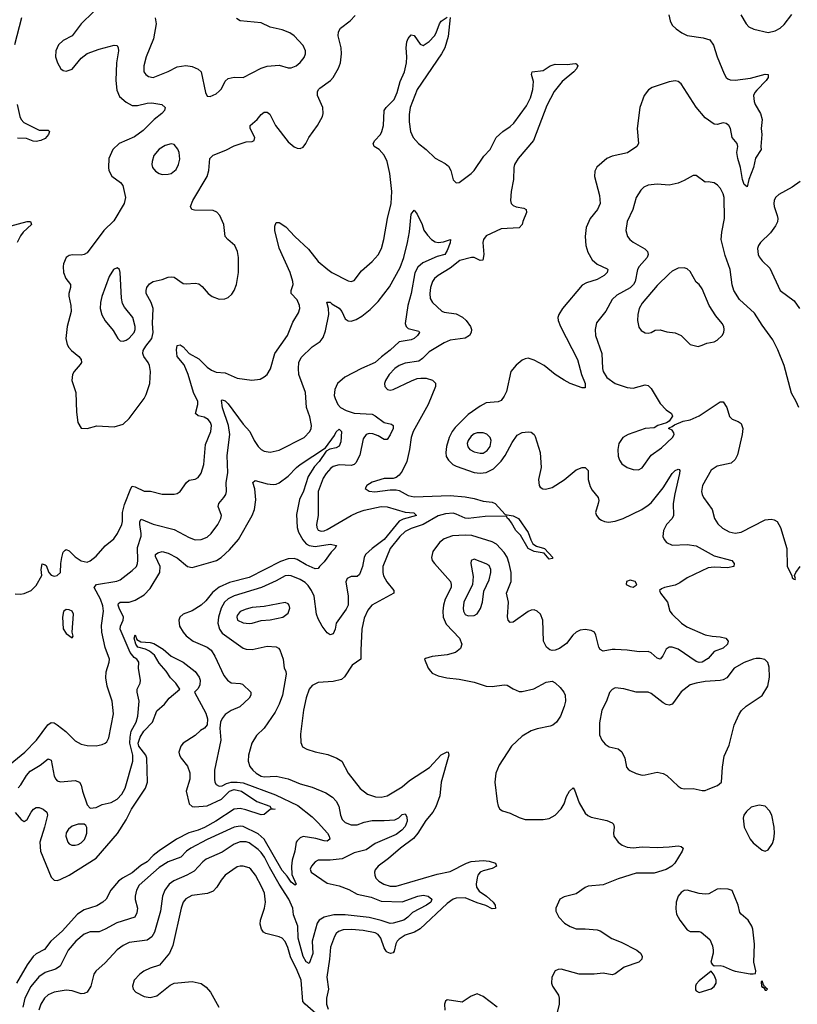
# Model space of a CAD drawing. Header units: inches. Extents: x 1649636 to 1815363, y 506543 to 641975.
# Tile 423 of 656: x 1733619 to 1738804, y 610728 to 617297. Entities that reach past the tile are written whole.
import ezdxf

# ---------------------------------------------------------------- set-up
doc = ezdxf.new("R2010")
doc.units = ezdxf.units.IN
doc.header["$MEASUREMENT"] = 0
doc.layers.add('B7631', color=7, linetype='Continuous')

msp = doc.modelspace()

# ---------------------------------------------------------------- linework, layer by layer
at = {"layer": 'B7631', "color": 5}
for points, elevation in [([(1733631, 617309), (1733584.6, 617130)], 580), ([(1733590, 613466.5), (1733624.2, 613464.2), (1733650, 613468), (1733695.6, 613490), (1733730, 613523.1), (1733767.8, 613590), (1733763.5, 613630), (1733770, 613666), (1733790, 613660.7), (1733794.7, 613654.7), (1733812.7, 613610), (1733830, 613590.5), (1733850, 613585.5), (1733870, 613588.2), (1733891.6, 613608.4), (1733893.8, 613670), (1733900.2, 613710), (1733910, 613745.5), (1733922.5, 613757.5), (1733930, 613761.7), (1733950, 613752.4), (1733990, 613712.4), (1734030, 613687), (1734070, 613678.4), (1734090, 613686.7), (1734130, 613718), (1734190, 613787.2), (1734246.8, 613833.2), (1734271.8, 613868.2), (1734301.2, 613930), (1734305, 613950), (1734304.1, 614010), (1734318, 614062), (1734359.3, 614170), (1734370, 614185.7), (1734390, 614181), (1734450, 614151), (1734492, 614152), (1734570, 614132.6), (1734648.5, 614131.5), (1734670, 614137), (1734690, 614148.4), (1734731.5, 614208.5), (1734750, 614224), (1734790, 614232.4), (1734810, 614241.7), (1734829.2, 614270.8), (1734847.5, 614330), (1734857.7, 614462.3), (1734892.7, 614550), (1734898.7, 614590), (1734892.2, 614610), (1734875.1, 614630), (1734850, 614644.2), (1734810, 614654.8), (1734791.2, 614670), (1734807.9, 614730), (1734807.1, 614750), (1734778.1, 614810), (1734742.5, 614930), (1734714.9, 614994.9), (1734669.9, 615050), (1734664.9, 615095.1), (1734670, 615123), (1734690, 615127.6), (1734710, 615113.6), (1734750, 615070.9), (1734813.3, 615033.3), (1734870, 614978.6), (1734898.6, 614958.6), (1734930, 614945.2), (1734990, 614940.2), (1735070, 614905.2), (1735167.9, 614892.1), (1735221.6, 614898.4), (1735250, 614913.4), (1735270, 614930.7), (1735292.5, 614967.5), (1735320.3, 615070), (1735404.4, 615190), (1735440.8, 615279.2), (1735478.4, 615341.6), (1735486.9, 615370), (1735485.7, 615390), (1735470, 615427), (1735428.6, 615470), (1735428.9, 615490), (1735441.7, 615530), (1735440.4, 615550), (1735421.7, 615610), (1735350, 615772.6), (1735319.9, 615890), (1735319.7, 615920.3), (1735330, 615944.2), (1735350, 615943.2), (1735394.7, 615914.7), (1735453.6, 615850), (1735545.5, 615765.5), (1735610, 615684.2), (1735673, 615630), (1735700.7, 615610), (1735810, 615555.5), (1735830, 615550.7), (1735850, 615557.3), (1735897.6, 615622.4), (1735970, 615684.6), (1736010, 615728.9), (1736031.6, 615770), (1736048.2, 615830), (1736070.7, 615970), (1736096.8, 616070), (1736100.6, 616150), (1736087.9, 616270), (1736070, 616351.8), (1736050, 616392.3), (1736016, 616430), (1735983, 616450), (1735976, 616470), (1735987.9, 616490), (1736024.5, 616530), (1736034.7, 616550), (1736044.5, 616590), (1736049.8, 616690), (1736062.2, 616710), (1736115.6, 616764.4), (1736137, 616810), (1736155.9, 616884.1), (1736184.4, 616950), (1736198, 617010), (1736200.8, 617050), (1736195.4, 617110), (1736200.5, 617150), (1736210, 617171), (1736230, 617196), (1736250, 617190.8), (1736290, 617133), (1736310, 617123.7), (1736350, 617150.3), (1736384.7, 617190), (1736396.8, 617210), (1736418.9, 617270), (1736430, 617286), (1736470, 617312.7)], 580), ([(1734111.4, 617348.6), (1734028.8, 617270), (1733970.2, 617189.8), (1733910, 617156.9), (1733878.7, 617130), (1733860.3, 617090), (1733858.5, 617050), (1733870.3, 617010), (1733893.4, 616970), (1733910, 616958.4), (1733930, 616954), (1733970, 616967), (1734030, 617039.5), (1734070, 617070.3), (1734150, 617100.7), (1734250, 617126.3), (1734270, 617123.8), (1734276.9, 617110), (1734278.4, 617090), (1734264.6, 617010), (1734261.1, 616890), (1734267.4, 616827.4), (1734285.2, 616785.2), (1734330, 616746.2), (1734370, 616724.2), (1734404.5, 616724.5), (1734470, 616740.4), (1734501.2, 616741.2), (1734567.3, 616730), (1734590.2, 616710), (1734584.7, 616690), (1734567.1, 616670), (1734515.2, 616630), (1734442.6, 616557.4), (1734384, 616516), (1734282.4, 616470), (1734239.5, 616430), (1734213.4, 616370), (1734210.3, 616310.3), (1734213.7, 616290), (1734233.7, 616253.7), (1734290.4, 616210), (1734306.7, 616190), (1734324.6, 616110), (1734316, 616070), (1734246, 615954), (1734180.2, 615890), (1734070, 615742), (1734050, 615729.8), (1734030, 615725), (1733971.6, 615728.5), (1733950, 615724.7), (1733930, 615709.5), (1733911.3, 615668.7), (1733908, 615650), (1733912.4, 615610), (1733927.8, 615570), (1733956.9, 615530), (1733959.1, 615510), (1733947.2, 615470), (1733947.3, 615452.7), (1733959.8, 615390), (1733961.8, 615350), (1733934.7, 615250), (1733926.5, 615170), (1733936.5, 615130), (1733947.8, 615110), (1733964, 615090), (1734013.4, 615050), (1734028.9, 615030), (1734030.3, 615010), (1734023.4, 614996.6), (1733983.1, 614950), (1733972.2, 614930), (1733966.4, 614890), (1733993.7, 614810), (1733997.6, 614677.6), (1734006.8, 614610), (1734030, 614571.3), (1734070, 614570.6), (1734132.6, 614587.4), (1734250, 614580.9), (1734310, 614599.5), (1734350, 614635.8), (1734448.7, 614770), (1734462.5, 614797.5), (1734486.4, 614870), (1734491.6, 614950), (1734484.6, 614990), (1734475.9, 615010), (1734446.9, 615050), (1734440.7, 615070), (1734442.9, 615090), (1734460.5, 615119.5), (1734501.1, 615170), (1734509.5, 615210), (1734505.2, 615270), (1734509, 615370), (1734496.2, 615410), (1734463, 615470), (1734462, 615490), (1734467.3, 615510), (1734484.8, 615535.2), (1734510, 615549.5), (1734570, 615563.2), (1734610, 615578.2), (1734630, 615582.2), (1734650, 615579.3), (1734710, 615537.7), (1734730, 615533.8), (1734790, 615539.1), (1734813.9, 615533.9), (1734836.5, 615516.5), (1734876.4, 615470), (1734903.1, 615450), (1734950, 615432), (1734986.4, 615433.6), (1735010, 615442.4), (1735034.5, 615465.5), (1735048.7, 615490), (1735064.5, 615530), (1735077.2, 615610), (1735077.2, 615710), (1735072.4, 615750), (1735054.7, 615790), (1735006, 615830), (1734989.7, 615850), (1734979.7, 615930), (1734954, 615990), (1734932.9, 616012.9), (1734910, 616024.7), (1734785.2, 616025.2), (1734767, 616030), (1734758.9, 616050), (1734774.2, 616090), (1734869.8, 616250), (1734881.1, 616290), (1734888.1, 616370), (1734897.2, 616382.8), (1734910, 616392.7), (1734993.4, 616426.6), (1735050, 616456.1), (1735130, 616481.3), (1735170, 616484.9), (1735182, 616490), (1735186, 616510), (1735156.2, 616570), (1735157, 616590), (1735202.9, 616630), (1735230, 616663.8), (1735250, 616680.4), (1735270, 616680.4), (1735286.4, 616666.4), (1735325.8, 616590), (1735410, 616482), (1735450, 616448.2), (1735470, 616439.1), (1735490, 616437.3), (1735510, 616447.3), (1735527, 616470), (1735546.6, 616510), (1735604.5, 616590), (1735637.2, 616650), (1735642.4, 616670), (1735641.4, 616710), (1735604.8, 616790), (1735605, 616815), (1735611.1, 616830), (1735620.7, 616839.3), (1735692.4, 616890), (1735710, 616912.2), (1735745.6, 616974.4), (1735757.6, 617010), (1735764.5, 617070), (1735762, 617110), (1735743.1, 617190), (1735744.4, 617215.6), (1735759, 617241), (1735823.5, 617290), (1735856.2, 617323.8)], 620), ([(1734521.7, 617310), (1734529.1, 617270), (1734511.7, 617170), (1734463.1, 617050), (1734446, 616990), (1734447.4, 616950), (1734459.5, 616930), (1734477.3, 616917.3), (1734510, 616911.7), (1734610, 616950.4), (1734670, 616983), (1734728, 616992), (1734770, 616983.8), (1734810, 616967.7), (1734828.7, 616948.7), (1734857.1, 616810), (1734870, 616786), (1734890, 616784.9), (1734930, 616803), (1734950, 616819.1), (1734964, 616836), (1734990, 616887.3), (1735010, 616904.9), (1735050, 616913), (1735110, 616910.4), (1735230, 616974), (1735270, 616986.7), (1735350, 616992.7), (1735410, 616974.9), (1735430, 616976.4), (1735462.7, 616990), (1735490, 617010.4), (1735515.7, 617044.3), (1735525.4, 617070), (1735525.4, 617090), (1735510, 617123.7), (1735449.3, 617190), (1735421.2, 617210), (1735368.7, 617230), (1735290, 617247.3), (1735230, 617276.2), (1735090, 617289.4), (1735064.7, 617304.7)], 640), ([(1736490, 617312), (1736475.2, 617184.8), (1736454, 617110), (1736432.2, 617070), (1736270.1, 616830), (1736222.9, 616710), (1736215.7, 616664.3), (1736215.1, 616615.1), (1736223.9, 616550), (1736242.2, 616510), (1736278.5, 616470), (1736330.1, 616430.1), (1736390, 616372.2), (1736456.9, 616336.9), (1736478.9, 616318.9), (1736494.9, 616290), (1736508.6, 616228.6), (1736530, 616208), (1736550, 616210.6), (1736629.6, 616270), (1736650, 616290.3), (1736714.6, 616385.4), (1736756.1, 616430), (1736797.2, 616510), (1736839.7, 616550), (1736890, 616583.2), (1736914.5, 616605.5), (1736998.1, 616721.9), (1737024.9, 616775.1), (1737041.5, 616830), (1737045.2, 616885.2), (1737032.3, 616930), (1737035.3, 616950), (1737110, 616958), (1737157, 616990), (1737190, 616999.7), (1737270, 616997), (1737323.5, 617003.5), (1737330, 617002.8), (1737340.7, 616990), (1737332.7, 616970), (1737314.9, 616950), (1737235.3, 616884.7), (1737181.8, 616818.2), (1737135, 616725), (1737045.5, 616490), (1736942.7, 616370), (1736918.8, 616330), (1736914.2, 616310), (1736912.3, 616230), (1736895.6, 616150), (1736891.4, 616090), (1736896.9, 616070), (1736910, 616056.9), (1736930, 616048.4), (1736979.5, 616039.5), (1736995.3, 616030), (1736997.3, 616010), (1736973.4, 615950), (1736970, 615929.6), (1736950, 615909), (1736830, 615900.6), (1736730, 615854.5), (1736711.5, 615830), (1736706.8, 615810), (1736714.7, 615730), (1736708.1, 615691.9), (1736690, 615691.2), (1736650, 615709.8), (1736630.7, 615710.7), (1736553.1, 615690), (1736490, 615639.5), (1736408.8, 615590), (1736385.5, 615570), (1736371.4, 615550), (1736358.2, 615510), (1736352.9, 615470), (1736356.5, 615436.5), (1736371.2, 615411.2), (1736433.4, 615353.4), (1736450, 615346.2), (1736530, 615333.8), (1736572.5, 615312.5), (1736596.5, 615290), (1736624.6, 615250), (1736632.2, 615230), (1736630.4, 615210), (1736617.6, 615190), (1736590, 615172.6), (1736490, 615157.8), (1736450, 615140.7), (1736350, 615080.4), (1736304.4, 615035.6), (1736280.3, 615019.7), (1736190, 615004.7), (1736150, 614989.7), (1736120.3, 614970), (1736082.4, 614930), (1736057.3, 614890), (1736050.8, 614870), (1736054.8, 614850), (1736072, 614830), (1736090, 614826.4), (1736110, 614828.8), (1736231.8, 614888.2), (1736270, 614902.3), (1736294.5, 614905.5), (1736330, 614904.4), (1736372.6, 614892.6), (1736391.9, 614871.9), (1736391.3, 614850), (1736343.5, 614730), (1736241.9, 614550), (1736228.8, 614510), (1736217.7, 614430), (1736200.4, 614350), (1736170, 614285.4), (1736150, 614258.9), (1736130, 614242), (1736110, 614235.4), (1736050, 614235.4), (1735970, 614211.1), (1735934, 614190), (1735922.8, 614170), (1735950, 614150.6), (1735986.6, 614146.6), (1736090, 614160.8), (1736130, 614160.8), (1736150, 614154.9), (1736210, 614122.5), (1736250, 614113.2), (1736490, 614122.8), (1736590, 614113.3), (1736650, 614102.4), (1736710, 614084.8), (1736770, 614079.2), (1736790, 614068.6), (1736855.8, 613995.8), (1736910, 613986), (1736945.4, 613970), (1737010, 613876.5), (1737027.1, 613827.1), (1737041.1, 613801.1), (1737065.3, 613785.2), (1737118.8, 613770), (1737174, 613710), (1737170, 613702), (1737150, 613699), (1737117.2, 613737.2), (1737050, 613749), (1737010, 613769.9), (1736957.4, 613857.4), (1736928.3, 613890), (1736899.4, 613939.4), (1736882.5, 613962.5), (1736871.1, 613970), (1736864, 613984), (1736722.7, 613982.7), (1736610, 613968.2), (1736590, 613971.3), (1736530, 613998.9), (1736510, 614003.7), (1736458.9, 614001.1), (1736410, 613986.4), (1736310, 613928.9), (1736230, 613902.3), (1736190, 613881.7), (1736153.7, 613850), (1736088.9, 613770), (1736039.8, 613650), (1736039.5, 613610), (1736045.8, 613585.8), (1736067.3, 613547.3), (1736113.8, 613490), (1736113.1, 613470), (1735967.6, 613390), (1735941.2, 613358.8), (1735915, 613305), (1735900.6, 613230), (1735892.9, 613090), (1735894.3, 613030), (1735836.5, 612990), (1735786, 612914), (1735764.5, 612895.5), (1735710, 612882.3), (1735610, 612875.8), (1735570, 612854.3), (1735550, 612831.5), (1735530, 612772.7), (1735512.6, 612690), (1735491.5, 612531.5), (1735493.8, 612473.8), (1735504.9, 612444.9), (1735534.8, 612430), (1735590, 612412.8), (1735674.5, 612394.5), (1735734, 612370), (1735767.7, 612350), (1735810.2, 612270), (1735890, 612167), (1735939.1, 612130), (1735992.3, 612112.3), (1736030, 612109.2), (1736070, 612118.8), (1736170, 612178.5), (1736218.1, 612221.9), (1736351.3, 612308.7), (1736430, 612392), (1736470, 612411.8), (1736476, 612410), (1736480.3, 612390), (1736429.5, 612210), (1736421.5, 612118.5), (1736394.1, 612045.9), (1736374.9, 612010), (1736326.3, 611953.7), (1736274, 611870), (1736244.4, 611835.6), (1736158.6, 611770), (1736079.1, 611700.9), (1736008.8, 611650), (1735990, 611625.2), (1735984.9, 611610), (1735986.3, 611590), (1735994.9, 611570), (1736013.4, 611550), (1736046.7, 611530), (1736090, 611516.3), (1736130, 611515.7), (1736403.3, 611596.7), (1736490, 611614.8), (1736598, 611670), (1736630, 611681.1), (1736710, 611688.4), (1736750, 611684.1), (1736792.4, 611670), (1736798, 611650), (1736770, 611634.4), (1736710, 611619.3), (1736690, 611608.9), (1736674.6, 611590), (1736669, 611571), (1736663, 611530), (1736664.6, 611510), (1736682.5, 611482.5), (1736732.4, 611450), (1736775.8, 611410), (1736788.7, 611390), (1736792.2, 611367.8), (1736770, 611364.7), (1736726.6, 611386.6), (1736670, 611404.7), (1736590, 611438.2), (1736530, 611436.4), (1736510, 611429.5), (1736470, 611400.1), (1736288.7, 611231.3), (1736250.8, 611209.2), (1736190, 611189.9), (1736150, 611163.9), (1736136.1, 611150), (1736127.6, 611132.4), (1736117, 611083), (1736110, 611072.6), (1736092.1, 611067.9), (1736070, 611075.3), (1736063, 611083), (1736050, 611105.4), (1736026.8, 611170), (1736010, 611193.4), (1735990, 611204.7), (1735910, 611220.7), (1735832.6, 611227.4), (1735775.2, 611224.8), (1735745.3, 611214.7), (1735730, 611200.5), (1735718.9, 611181.1), (1735690.9, 611110), (1735684.7, 611030), (1735667.2, 610910), (1735677.9, 610830), (1735665.7, 610770), (1735664.5, 610730), (1735676, 610696)], 580), ([(1737948.1, 617330), (1737956, 617290), (1737970, 617260.5), (1737996.7, 617236.7), (1738033.1, 617210), (1738070, 617192.2), (1738176.5, 617176.5), (1738221.7, 617161.7), (1738245.9, 617125.9), (1738268.6, 617050), (1738315.7, 616935.7), (1738330, 616910.3), (1738341.2, 616901.2), (1738355.3, 616895.3), (1738390, 616894.2), (1738492.8, 616907.2), (1738590, 616934.3), (1738610.4, 616930), (1738610.3, 616910), (1738597, 616890), (1738533.1, 616826.9), (1738519.7, 616810), (1738512.2, 616790), (1738516.5, 616750), (1738523.5, 616730), (1738558, 616670), (1738570.2, 616630), (1738563.1, 616570), (1738568.4, 616530), (1738560.7, 616450), (1738564, 616430), (1738526, 616374), (1738511.5, 616310), (1738480.2, 616230), (1738470, 616182), (1738450, 616197), (1738439.4, 616230), (1738425.6, 616310), (1738406.9, 616370), (1738399.8, 616410), (1738408.2, 616450), (1738402, 616470), (1738370.4, 616510.4), (1738357.6, 616570), (1738346.4, 616590), (1738330, 616603.5), (1738310, 616608.9), (1738270, 616598.2), (1738250, 616600.4), (1738190, 616641.1), (1738130, 616712.9), (1738030, 616869), (1738010, 616883.7), (1737990, 616888.9), (1737950, 616883.1), (1737836.2, 616843.8), (1737811.2, 616828.8), (1737783.1, 616790), (1737754.3, 616710), (1737736.2, 616570), (1737744.6, 616470), (1737734.9, 616450), (1737671.3, 616408.7), (1737570, 616385.7), (1737533.4, 616370), (1737467.9, 616312.1), (1737453.8, 616286.2), (1737452.2, 616250), (1737484.7, 616124.7), (1737489.3, 616070), (1737471.3, 616030), (1737422.8, 615970), (1737396.1, 615910), (1737389.2, 615850), (1737394.2, 615790), (1737406.7, 615746.7), (1737435.8, 615695.8), (1737470, 615665.2), (1737535.6, 615635.6), (1737541.6, 615630), (1737537, 615610), (1737515.3, 615590), (1737470, 615563.5), (1737399.1, 615540.9), (1737370, 615525.6), (1737238.3, 615370), (1737212.9, 615330), (1737207.6, 615310), (1737209, 615290), (1737225, 615250), (1737339.3, 615030), (1737364.3, 614930), (1737388.9, 614870), (1737390, 614841.2), (1737370, 614840.4), (1737290, 614870.7), (1737250, 614892.2), (1737189.5, 614929.5), (1737116.9, 614990), (1737050, 615026), (1737010, 615038.2), (1736990, 615035.3), (1736970, 615024.7), (1736928.9, 614991.1), (1736894.2, 614950), (1736864.1, 614815.9), (1736850, 614784.2), (1736830, 614757.4), (1736810, 614747.2), (1736730, 614739.7), (1736690, 614717.6), (1736610, 614662), (1736523.2, 614576.8), (1736503.2, 614550), (1736482.8, 614510), (1736465.3, 614450), (1736459.7, 614410), (1736463.8, 614383.8), (1736478.7, 614358.7), (1736507.6, 614330), (1736530, 614317.7), (1736650, 614275), (1736690, 614270.6), (1736730, 614275.7), (1736779.1, 614300.9), (1736830, 614352.5), (1736857.1, 614390), (1736903.4, 614476.6), (1736935.8, 614524.2), (1736970, 614542.1), (1737010, 614547.9), (1737030, 614545), (1737049.1, 614530), (1737055.9, 614515.9), (1737090.2, 614410), (1737095.8, 614310), (1737078, 614230), (1737083.1, 614190), (1737090, 614179.1), (1737107.1, 614167.1), (1737125.1, 614165.1), (1737170, 614176.5), (1737250, 614226.3), (1737330, 614293.8), (1737370, 614310.3), (1737390.2, 614310.2), (1737408.9, 614288.9), (1737410.2, 614230), (1737422.4, 614182.4), (1737437.1, 614157.1), (1737477, 614110), (1737480.3, 614090), (1737476.9, 614070), (1737459.5, 614010), (1737465.3, 613990), (1737481.6, 613970), (1737499, 613959), (1737518.8, 613950), (1737545.6, 613945.6), (1737590, 613951.1), (1737642.4, 613970), (1737766.9, 614030), (1737810, 614057.1), (1737830, 614074.7), (1737910, 614173.6), (1737970, 614268.9), (1737990, 614290.2), (1738010, 614298.4), (1738016.7, 614296.7), (1738020.5, 614290), (1738019.6, 614270), (1737986.7, 614133.3), (1737976.4, 614070), (1737977.5, 613990), (1737970.2, 613970), (1737932.8, 613930), (1737912.8, 613890), (1737907.2, 613850), (1737915.3, 613830), (1737932.4, 613810), (1737970, 613792.4), (1738070, 613795.7), (1738130, 613786), (1738250, 613721.2), (1738366.8, 613690), (1738382, 613670), (1738381, 613650), (1738339.4, 613640.6), (1738250, 613645), (1738210, 613639.8), (1738070, 613574.5), (1738020.1, 613540.1), (1737990, 613525), (1737918, 613510), (1737899.1, 613500.9), (1737886, 613490), (1737890.8, 613470), (1737938, 613410), (1737953.7, 613350), (1737968.8, 613330), (1738032.6, 613270), (1738067.6, 613247.6), (1738190, 613194), (1738235.7, 613184.3), (1738290, 613179.6), (1738326.8, 613170), (1738343, 613150), (1738339.1, 613130), (1738310, 613105.1), (1738250, 613081.6), (1738210, 613035.1), (1738170, 613010.9), (1738150, 613008.1), (1738130, 613014.8), (1738010, 613098.4), (1737970, 613110.5), (1737950, 613109.8), (1737930, 613098), (1737906.9, 613053.1), (1737890, 613031.3), (1737870, 613037.7), (1737830, 613073.5), (1737810, 613082.3), (1737750, 613080.7), (1737670, 613091.9), (1737590, 613095.6), (1737570, 613095.6), (1737510, 613083.1), (1737490, 613095.1), (1737481.4, 613110), (1737460.7, 613190), (1737450.7, 613210), (1737430, 613221.5), (1737390, 613228.1), (1737356.6, 613223.4), (1737329.5, 613210.5), (1737308.2, 613191.8), (1737264.6, 613135.4), (1737217.7, 613102.3), (1737190, 613091.8), (1737170, 613089.7), (1737153.9, 613093.9), (1737131.2, 613111.2), (1737111.6, 613150), (1737106.2, 613290), (1737091.1, 613330), (1737070, 613351.3), (1737050, 613359.7), (1737030, 613358.5), (1737010, 613349.8), (1736910, 613278), (1736890, 613275.6), (1736875.6, 613290), (1736872.2, 613312.2), (1736878.6, 613410), (1736865.6, 613470), (1736895.9, 613550), (1736896.3, 613610), (1736883.8, 613670), (1736870, 613710.8), (1736850, 613743.2), (1736797.6, 613797.6), (1736770, 613814.1), (1736635, 613855), (1736590, 613858.7), (1736505.7, 613854.3), (1736450, 613833.3), (1736418.5, 613810), (1736373.8, 613750), (1736364.6, 613710), (1736370.3, 613690), (1736384.2, 613670), (1736491, 613550), (1736497, 613530), (1736495.1, 613510), (1736456.8, 613430), (1736444.2, 613390), (1736439.6, 613350), (1736443.6, 613310), (1736463.3, 613263.3), (1736551.2, 613170), (1736566.9, 613130), (1736557.8, 613102.2), (1736524, 613076), (1736470, 613059.2), (1736370.5, 613049.5), (1736324, 613036), (1736318, 613030), (1736342, 612970), (1736357.3, 612950), (1736370, 612937.3), (1736410, 612920.7), (1736467, 612907), (1736550, 612898), (1736650, 612876.9), (1736730, 612851.5), (1736770, 612847.9), (1736850, 612860.7), (1736870, 612858), (1736910, 612833.1), (1736950, 612816), (1736970, 612815.6), (1737046.3, 612833.7), (1737130, 612877), (1737170, 612884.4), (1737190, 612872.7), (1737221.8, 612841.8), (1737247, 612810), (1737256.5, 612790), (1737258.7, 612750), (1737250, 612714), (1737224.6, 612650), (1737197.6, 612610), (1737173, 612590), (1737156.7, 612583.3), (1737070, 612566.4), (1737030, 612552.9), (1736970, 612517.2), (1736897.4, 612450), (1736816.4, 612323.6), (1736793.8, 612270), (1736788, 612210), (1736802, 612082), (1736810.2, 612050.2), (1736821.6, 612030), (1736838.3, 612018.3), (1736890, 612003.6), (1736950, 611974.7), (1736990, 611961.1), (1737110, 611962.3), (1737150, 611968.4), (1737190, 611989.2), (1737230, 612032.9), (1737250, 612066.7), (1737265.8, 612114.2), (1737285, 612150), (1737310, 612172.2), (1737319.2, 612159.2), (1737350, 612073.4), (1737390, 612002.4), (1737407.3, 611987.3), (1737430, 611976.9), (1737534.9, 611954.9), (1737570, 611938.4), (1737577.6, 611930), (1737583.1, 611910), (1737578.3, 611870), (1737581.7, 611850), (1737608.9, 611810), (1737636.4, 611790), (1737670, 611777.1), (1737710, 611772.9), (1737770, 611778.8), (1737870, 611774.7), (1737950, 611778), (1738010, 611785.7), (1738030, 611782), (1738042, 611770), (1738035.3, 611750), (1737986.4, 611670), (1737967.1, 611650), (1737930, 611628.6), (1737850, 611603), (1737730, 611602.3), (1737610, 611566), (1737510, 611525.8), (1737410, 611516.1), (1737390, 611508.3), (1737330, 611465), (1737250, 611445.7), (1737220.4, 611430), (1737194, 611370), (1737194.9, 611350), (1737214.3, 611310), (1737252.2, 611270), (1737290, 611246.5), (1737330, 611232.6), (1737390, 611232.8), (1737470, 611224.2), (1737490, 611218.2), (1737567.3, 611167.3), (1737630, 611143.6), (1737734.9, 611090), (1737759.5, 611070), (1737768.5, 611050), (1737768.2, 611030), (1737747.3, 611010), (1737650, 610975.8), (1737590, 610930.8), (1737570, 610925.5), (1737510, 610935.1), (1737450, 610928.7), (1737350, 610929.8), (1737230, 610962), (1737210, 610961.1), (1737190, 610950.7), (1737167.7, 610910), (1737165.4, 610870), (1737172.3, 610850), (1737211.5, 610790), (1737216.9, 610770), (1737216.5, 610730), (1737162.8, 610510)], 620), ([(1738428.4, 617330), (1738463.8, 617270), (1738481.6, 617250), (1738513.7, 617233.7), (1738610, 617211.5), (1738656.6, 617223.4), (1738690, 617241.3), (1738715.3, 617264.7), (1738768.2, 617331.8)], 640), ([(1733602.3, 616730), (1733619.8, 616650), (1733628.9, 616630), (1733647, 616610), (1733750, 616560.4), (1733810, 616560.3), (1733818.9, 616550), (1733811.6, 616530), (1733790, 616505), (1733760.3, 616490), (1733730, 616484.3), (1733710, 616486.1), (1733663.9, 616503.9), (1733605.3, 616505.3)], 580), ([(1738813.3, 614710), (1738796.9, 614750), (1738765.6, 614805.6), (1738716.9, 614990), (1738674.9, 615094.9), (1738641.4, 615161.4), (1738570, 615258.4), (1738518.4, 615338.4), (1738418, 615430), (1738380.4, 615490), (1738370, 615528.7), (1738355.3, 615630), (1738322.7, 615722.7), (1738297, 615830), (1738300.8, 615879.2), (1738319.4, 615970), (1738316.4, 616110), (1738310, 616136), (1738293, 616170), (1738272.7, 616192.7), (1738250, 616208.2), (1738210, 616215.6), (1738190, 616211.8), (1738130, 616257), (1738110, 616258.4), (1738050, 616223), (1738010, 616206.6), (1737950, 616192.6), (1737870, 616198.7), (1737810, 616193.7), (1737780.6, 616179.4), (1737759.7, 616160.3), (1737728.8, 616110), (1737706.3, 616030), (1737670.3, 615950), (1737661.7, 615890), (1737671.5, 615851.5), (1737686.7, 615830), (1737710, 615811.8), (1737787.5, 615767.5), (1737805.3, 615750), (1737810.2, 615730), (1737802, 615710), (1737750.2, 615650), (1737739, 615630), (1737722.6, 615550), (1737712.9, 615530), (1737690, 615507.7), (1737600.4, 615459.6), (1737570, 615431.1), (1737527.5, 615352.5), (1737466, 615274), (1737456.9, 615230), (1737459.1, 615190), (1737499.7, 615070), (1737504.1, 614970), (1737510.2, 614950), (1737534.9, 614910), (1737590, 614870.3), (1737670, 614843.6), (1737710, 614839.5), (1737790, 614861.6), (1737810, 614856.3), (1737830, 614836.3), (1737890, 614736.3), (1737930, 614694), (1737964.7, 614670), (1737971.1, 614651.1), (1737950, 614618), (1737932, 614608), (1737874, 614590), (1737850, 614574), (1737790, 614569.3), (1737676, 614530), (1737640.5, 614510), (1737614.4, 614470), (1737607, 614430), (1737610, 614384.7), (1737618.7, 614358.7), (1737633.8, 614333.8), (1737668.8, 614308.8), (1737710, 614295.5), (1737746, 614294), (1737770, 614306.8), (1737830, 614390.6), (1737898.6, 614441.4), (1737972, 614510), (1737982.7, 614530), (1737980.2, 614540.2), (1737970, 614558), (1737946, 614570), (1737950, 614574), (1737970, 614582), (1737985.2, 614594.8), (1738042.5, 614617.5), (1738090, 614628.5), (1738150, 614653.4), (1738290, 614748.5), (1738310, 614748), (1738334, 614710), (1738350.8, 614650), (1738370, 614630.8), (1738410, 614617.1), (1738430, 614602), (1738441.7, 614570), (1738437.3, 614530), (1738405.1, 614394.9), (1738390, 614362), (1738362, 614338), (1738270, 614318.9), (1738230, 614291.5), (1738171.8, 614190), (1738165.7, 614150), (1738170.4, 614130), (1738179.5, 614110), (1738235.3, 614030), (1738252.4, 613970), (1738273, 613933), (1738305.1, 613905.1), (1738350, 613880.3), (1738390, 613870.3), (1738430, 613879), (1738590, 613960.3), (1738630, 613964.9), (1738650, 613960.4), (1738668.8, 613948.8), (1738692.7, 613910), (1738734.4, 613770), (1738735.5, 613650), (1738766.8, 613590), (1738770, 613574), (1738783.6, 613563.6), (1738790, 613562), (1738792.7, 613570), (1738786, 613590), (1738793.2, 613610), (1738822, 613650)], 640), ([(1738822.4, 616217.6), (1738770, 616179), (1738680.4, 616130), (1738659.5, 616110), (1738649.1, 616090), (1738647.1, 616070), (1738649.2, 616050), (1738670.2, 615990), (1738673.8, 615970), (1738671.4, 615948.6), (1738658.9, 615921.1), (1738625.7, 615874.3), (1738557.6, 615810), (1738544.2, 615790), (1738539.5, 615770), (1738542.6, 615730), (1738550, 615714), (1738569.1, 615689.1), (1738619.9, 615639.9), (1738690.4, 615490.4), (1738782.3, 615422.3), (1738819.3, 615370)], 640), ([(1733506.2, 612290), (1733652.9, 612410), (1733732, 612490), (1733806.3, 612593.7), (1733830, 612608.7), (1733850, 612605.7), (1733870, 612593.7), (1733927.3, 612547.3), (1733990, 612486.7), (1734030, 612463.7), (1734070, 612454.9), (1734130, 612453.7), (1734170, 612461.3), (1734190, 612470.4), (1734199.8, 612480.2), (1734214.4, 612505.6), (1734245.5, 612665.5), (1734236.8, 612750), (1734202, 612850), (1734193.9, 612906.1), (1734194.7, 612945.3), (1734216.2, 613010), (1734218.4, 613030), (1734188.6, 613108.6), (1734167.5, 613210), (1734165.5, 613254.5), (1734178.9, 613350), (1734173.9, 613386.1), (1734158.1, 613430), (1734115.3, 613510), (1734132.3, 613530), (1734267.9, 613552.1), (1734290, 613560.9), (1734370, 613622.3), (1734397.2, 613650), (1734405.6, 613670), (1734407.2, 613690), (1734405, 613775), (1734428.9, 613851.1), (1734429.9, 613870.1), (1734419.6, 613930), (1734420.7, 613950), (1734430, 613965.7), (1734510, 613931.5), (1734650, 613896.5), (1734750, 613842.8), (1734790, 613827.7), (1734830, 613829), (1734870, 613845.5), (1734896, 613870), (1734939.7, 613930), (1734961.3, 613970), (1734964.7, 613990), (1734943.5, 614050), (1734948, 614070), (1734981, 614110), (1734993.1, 614130), (1734998.2, 614150), (1734996.8, 614210), (1735007, 614273), (1735001.6, 614390), (1735019.9, 614530), (1735011.8, 614590), (1734972.2, 614707.7), (1734964.4, 614755.6), (1734970, 614760.5), (1734990, 614753.8), (1735010, 614734), (1735110, 614597.8), (1735154.2, 614550), (1735183.2, 614490), (1735209.1, 614450), (1735230, 614429), (1735250, 614417.3), (1735290, 614412.2), (1735350, 614425.4), (1735515.1, 614510), (1735553.3, 614550), (1735563, 614570), (1735565.1, 614590), (1735553.2, 614646.8), (1735531.6, 614710), (1735524.1, 614810), (1735480.7, 614930), (1735477.5, 614970), (1735481.4, 615010), (1735495.7, 615044.3), (1735570, 615113.5), (1735622.2, 615150), (1735642.3, 615177.7), (1735658, 615222), (1735680.2, 615330), (1735679.3, 615370), (1735667.2, 615412.8), (1735690, 615412.2), (1735701, 615401), (1735750, 615371.4), (1735767.9, 615350), (1735790, 615301.1), (1735810, 615288), (1735830, 615285.8), (1735863.7, 615296.3), (1735900.2, 615319.8), (1735955.7, 615364.3), (1736010, 615417.6), (1736084.7, 615515.3), (1736156.8, 615643.2), (1736181.6, 615710), (1736203.9, 615810), (1736217.6, 615882.4), (1736230, 615998.8), (1736250, 616026), (1736270, 615998.8), (1736302, 615930), (1736313.7, 615893.7), (1736338.5, 615858.5), (1736366, 615830), (1736390, 615814), (1736410, 615810.6), (1736444.1, 615815.9), (1736490.7, 615830.7), (1736490, 615809), (1736470, 615758), (1736453.4, 615730), (1736403.2, 615716.8), (1736306.2, 615673.8), (1736273.5, 615646.5), (1736253, 615607), (1736230.1, 615470), (1736207.5, 615390), (1736190.3, 615270), (1736195.3, 615250), (1736210, 615236.5), (1736279.6, 615219.6), (1736286, 615210), (1736271.5, 615190), (1736248.9, 615170), (1736230, 615161.2), (1736150, 615147.1), (1736090, 615091.2), (1736031.4, 615048.6), (1735988.3, 615010), (1735897.4, 614970), (1735786.9, 614913.1), (1735738.4, 614870), (1735719.5, 614830), (1735716.1, 614790), (1735721.7, 614770), (1735739.8, 614730), (1735757.8, 614710), (1735796, 614690), (1735850, 614672.4), (1735970, 614664.5), (1735990, 614654.8), (1736050, 614610.2), (1736099, 614599), (1736110.1, 614590.2), (1736110.2, 614570), (1736090, 614526.3), (1736070, 614496.9), (1736050, 614496.1), (1736010, 614520.9), (1735973.9, 614533.9), (1735950, 614536.3), (1735930, 614529.8), (1735910, 614499.7), (1735887.8, 614392.2), (1735859.9, 614340.1), (1735849.7, 614330.3), (1735830, 614322.6), (1735750, 614326.2), (1735710, 614316.3), (1735694.2, 614305.8), (1735662.4, 614270), (1735642.4, 614237.6), (1735610.1, 614150), (1735608.4, 613990), (1735598.9, 613930), (1735600.7, 613910), (1735610, 613892.2), (1735630, 613883.7), (1735650, 613886.1), (1735670, 613895), (1735830.4, 613989.7), (1735872.4, 614010), (1735915.4, 614024.6), (1736030, 614048.3), (1736070, 614047.7), (1736190, 614012.2), (1736246.6, 614006.6), (1736265.5, 613990), (1736175, 613965), (1736150, 613950.7), (1736050, 613828.3), (1735970, 613769.9), (1735926, 613730), (1735915, 613710), (1735904, 613650), (1735884.6, 613595.4), (1735870, 613581.7), (1735830, 613582.3), (1735802.4, 613570), (1735793.8, 613546.2), (1735810.1, 613450.1), (1735809.1, 613390), (1735796.6, 613363.4), (1735728.7, 613271.3), (1735722.8, 613230), (1735710, 613199.5), (1735690, 613193.6), (1735670, 613206), (1735636, 613250), (1735610, 613298.9), (1735598.9, 613330), (1735581.7, 613450), (1735563.9, 613490), (1735542.8, 613522.8), (1735522.7, 613542.7), (1735490, 613562.8), (1735430, 613586.4), (1735410, 613589.9), (1735390, 613587.1), (1735330, 613553.4), (1735231.7, 613508.3), (1735050, 613452.7), (1735010, 613433.2), (1734984.8, 613410), (1734961.6, 613370), (1734943.9, 613310), (1734940.7, 613270), (1734951.2, 613230), (1734970, 613204.7), (1735110, 613104.4), (1735130, 613097.6), (1735170, 613095.9), (1735270, 613116.8), (1735330, 613113.6), (1735345, 613104.9), (1735353.6, 613093.6), (1735375.6, 613030), (1735383.7, 612970), (1735393.1, 612950), (1735396.1, 612930), (1735370.9, 612790), (1735350.1, 612729.9), (1735322.5, 612677.5), (1735249.1, 612570), (1735197.5, 612522.5), (1735166.9, 612470), (1735143.9, 612390), (1735141.8, 612350), (1735153.9, 612313.9), (1735173.8, 612290), (1735196.1, 612270), (1735230, 612250.2), (1735250, 612246.4), (1735330, 612249.4), (1735410, 612233.5), (1735490, 612200.2), (1735570, 612178), (1735659.5, 612139.5), (1735705.7, 612110), (1735730, 612083.1), (1735747, 612050), (1735758, 611990), (1735770, 611960.8), (1735790, 611942.3), (1735830, 611924.6), (1735870, 611925.8), (1735916.1, 611943.9), (1735970, 611955.5), (1736050, 611954.1), (1736120, 611960), (1736147.7, 611972.3), (1736170, 611993.7), (1736190, 611999.3), (1736199.6, 611979.6), (1736203.8, 611950), (1736190, 611914.8), (1736167.7, 611890), (1736130, 611861.6), (1735990, 611800.2), (1735930, 611759.9), (1735850, 611739.3), (1735770, 611699.3), (1735689.9, 611689.9), (1735610, 611689.7), (1735590, 611678.3), (1735565.3, 611650), (1735556.5, 611630), (1735563.1, 611610), (1735670, 611535.8), (1735750, 611519.8), (1735813.3, 611493.3), (1735870, 611462.6), (1735962.1, 611442.1), (1736030, 611416.6), (1736170, 611411.8), (1736274, 611450), (1736310, 611456.6), (1736342.4, 611450), (1736368.2, 611430), (1736360.3, 611410), (1736331.8, 611390), (1736238.9, 611341.1), (1736208.2, 611310), (1736179.6, 611290), (1736110, 611268.8), (1736090, 611267.4), (1736030, 611288.1), (1735950, 611307), (1735790, 611324.8), (1735714.4, 611325.6), (1735649.1, 611310), (1735616.3, 611290), (1735602.8, 611270), (1735570.1, 611150), (1735573.3, 611066.7), (1735550, 611001.6), (1735530, 611011.1), (1735510, 611048.2), (1735477, 611170), (1735473.7, 611250), (1735445.2, 611325.2), (1735440.2, 611370), (1735413.2, 611430), (1735349.3, 611529.3), (1735283.9, 611643.9), (1735252.1, 611710), (1735230, 611740.7), (1735210, 611761.3), (1735150, 611804.6), (1735130, 611812.5), (1735088.8, 611811.2), (1735050, 611796.3), (1734970, 611744.2), (1734863.6, 611696.4), (1734841, 611679), (1734783.3, 611616.6), (1734733.7, 611590), (1734647.1, 611552.9), (1734616.5, 611530), (1734587.7, 611490), (1734571, 611450), (1734559.1, 611350), (1734518.7, 611210), (1734500.8, 611179.2), (1734470, 611156.2), (1734350, 611141), (1734310, 611120.7), (1734270, 611091.8), (1734190, 611004.7), (1734127, 610950), (1734114.6, 610930), (1734092.6, 610850), (1734070, 610809.7), (1734050, 610799.7), (1734030, 610799.2), (1733970, 610818.3), (1733930, 610823), (1733848.4, 610810), (1733810, 610792.4), (1733783.8, 610770), (1733759.8, 610730), (1733747.5, 610690)], 560), ([(1733530, 615912.8), (1733670, 615951.2), (1733690.7, 615950), (1733698, 615930), (1733641.7, 615878.3), (1733624.5, 615855.5), (1733603.3, 615810)], 580), ([(1733610, 612173.4), (1733627.8, 612192.2), (1733665.1, 612254.9), (1733690, 612284.4), (1733755.9, 612324.1), (1733810, 612366.3), (1733830, 612357.1), (1733850, 612250.8), (1733859.5, 612230), (1733870, 612219.5), (1733891.7, 612211.7), (1733990, 612222), (1734017.6, 612210), (1734028.9, 612190), (1734037.3, 612150), (1734070, 612058), (1734090, 612036), (1734130, 612042), (1734170, 612062.4), (1734230, 612074), (1734270, 612096.1), (1734299.8, 612130), (1734321.4, 612170), (1734373.6, 612350), (1734374.6, 612390), (1734354.7, 612470), (1734355.8, 612510), (1734363.1, 612550), (1734396.5, 612610), (1734405.9, 612650), (1734416, 612750), (1734401.8, 612810), (1734402, 612830), (1734421.5, 612870), (1734424.1, 612890), (1734410.7, 612969.3), (1734413.3, 613010), (1734400.8, 613030), (1734382.6, 613042.6), (1734355.9, 613075.9), (1734289.4, 613230), (1734290.9, 613250), (1734308.8, 613290), (1734310.4, 613310), (1734281.4, 613370), (1734275.3, 613390), (1734278.9, 613401.1), (1734289.3, 613410.7), (1734350, 613412), (1734390, 613423.8), (1734450, 613460.5), (1734490, 613501.5), (1734554.3, 613610), (1734556.2, 613650), (1734524, 613716), (1734524.7, 613730), (1734540.4, 613739.6), (1734570, 613748.3), (1734610, 613737.1), (1734670, 613707.6), (1734738, 613650), (1734770, 613641.5), (1734910, 613682.3), (1734930.8, 613690), (1734961.6, 613710), (1735019.1, 613760.9), (1735077.8, 613830), (1735169.9, 613990.1), (1735183.8, 614030), (1735194.1, 614094.1), (1735186.8, 614166.8), (1735172.7, 614210), (1735190, 614221.6), (1735270, 614200.7), (1735310, 614195.3), (1735330, 614197.4), (1735350, 614207.6), (1735410, 614251.4), (1735464.2, 614310), (1735489.7, 614330), (1735659, 614441), (1735718.2, 614521.8), (1735730, 614546.8), (1735750, 614566), (1735766, 614550), (1735759.9, 614480.1), (1735748.5, 614451.5), (1735730, 614440.7), (1735688.1, 614431.9), (1735662.4, 614417.6), (1735616.8, 614350), (1735584.2, 614315.7), (1735543.5, 614250), (1735511.5, 614151.5), (1735484.1, 614095.9), (1735465.1, 613994.9), (1735470.1, 613910), (1735477.1, 613877.1), (1735506.2, 613826.1), (1735530, 613799.2), (1735550, 613788.2), (1735590, 613781.7), (1735690, 613796.9), (1735730.5, 613790), (1735720.4, 613770), (1735695.2, 613744.8), (1735650, 613679.7), (1735618.4, 613650), (1735610, 613636), (1735590, 613633.3), (1735530, 613659.4), (1735470, 613696.5), (1735450, 613702.6), (1735410, 613700.5), (1735358.1, 613681.9), (1735150, 613576.4), (1735018.6, 613541.4), (1734949.4, 613510.6), (1734904.3, 613475.7), (1734859.7, 613420.3), (1734830, 613391.2), (1734770, 613353.2), (1734708.5, 613330), (1734686.9, 613310), (1734680.7, 613290), (1734685.6, 613250), (1734709.2, 613210), (1734730, 613187.1), (1734776.5, 613150), (1734870, 613111), (1734895, 613090), (1734919.7, 613050), (1734981.4, 612921.4), (1735004.2, 612890), (1735030, 612873.4), (1735089.1, 612869.1), (1735104, 612864), (1735160.5, 612810), (1735159.3, 612790), (1735148.2, 612770), (1735087.3, 612712.7), (1735030, 612687.6), (1734990, 612662.3), (1734970, 612635.8), (1734959, 612610), (1734953.7, 612570), (1734960.3, 612490), (1734918, 612290), (1734917.8, 612230), (1734921.1, 612210), (1734930, 612195.5), (1734950, 612184.2), (1734970, 612186.9), (1734998.6, 612201.4), (1735030, 612209.5), (1735069.5, 612210.5), (1735110, 612205.4), (1735324.7, 612124.7), (1735474.6, 612054.6), (1735570, 611978.5), (1735610, 611939.6), (1735671.3, 611870), (1735683.6, 611850), (1735688.2, 611830), (1735670, 611817.4), (1735650, 611818.4), (1735593.9, 611833.9), (1735510, 611846.8), (1735490, 611838.5), (1735470, 611819.2), (1735463.5, 611810), (1735453.8, 611750), (1735435.8, 611690), (1735431.6, 611650), (1735433.4, 611593.4), (1735462, 611530), (1735456, 611524), (1735430, 611542.9), (1735403.7, 611583.7), (1735370, 611620.5), (1735250, 611831.1), (1735210, 611865.7), (1735110, 611914.3), (1735090, 611917.5), (1735049.7, 611910.3), (1734870, 611828), (1734759.7, 611770), (1734731, 611750), (1734692.8, 611710), (1734610, 611679.3), (1734550, 611641.6), (1734416.4, 611523.6), (1734397.5, 611490), (1734388.4, 611450), (1734388.4, 611428.4), (1734404.6, 611370), (1734401.2, 611338.8), (1734387.7, 611310), (1734267, 611273), (1734190, 611228.8), (1734150, 611212), (1734090, 611211.8), (1734050, 611195.8), (1733994.4, 611150), (1733942.6, 611090), (1733890, 610983.1), (1733857.9, 610962.1), (1733790, 610940.2), (1733747.6, 610912.4), (1733693.7, 610846.3), (1733653.3, 610770), (1733639.1, 610710)], 540), ([(1733588, 612008), (1733630, 611962), (1733650, 611948.9), (1733670, 611960.4), (1733695.8, 612010), (1733712.3, 612030), (1733730, 612041.3), (1733750, 612041.3), (1733776.3, 612030), (1733799.3, 612010), (1733803.7, 611990), (1733785, 611910), (1733753.6, 611810), (1733758.9, 611750), (1733830, 611576.5), (1733850, 611557.2), (1733870, 611555.3), (1733890, 611561.4), (1733950, 611590.1), (1734130, 611702.6), (1734271.7, 611868.3), (1734330, 611958), (1734365.7, 612030), (1734457.6, 612170), (1734471.2, 612210), (1734467.3, 612370), (1734460.4, 612390), (1734414.1, 612450), (1734409.9, 612470), (1734421.4, 612510), (1734447.4, 612550), (1734504.4, 612610), (1734533.1, 612686.9), (1734585.1, 612730), (1734615.1, 612770), (1734686, 612830), (1734659.2, 612870), (1734625.7, 612905.7), (1734596, 612950), (1734550, 613003.5), (1734517.6, 613057.6), (1734484.6, 613084.6), (1734458.5, 613098.5), (1734406.2, 613110), (1734393.7, 613130), (1734382, 613170), (1734390, 613194), (1734401.1, 613161.1), (1734425.9, 613145.9), (1734490, 613143.1), (1734514.4, 613134.4), (1734576.9, 613096.9), (1734630, 613050.4), (1734710, 613011.4), (1734790, 612947.6), (1734815.8, 612910), (1734822, 612890), (1734820, 612860), (1734810, 612835.1), (1734784.7, 612810), (1734860.7, 612670), (1734871.9, 612631.9), (1734870, 612593.6), (1734850.9, 612570), (1734825.3, 612554.7), (1734790, 612520.9), (1734709, 612471), (1734692.9, 612450), (1734680.2, 612410), (1734684.7, 612390), (1734696.5, 612370), (1734737.1, 612317.1), (1734752.9, 612272.9), (1734753.1, 612230), (1734729.2, 612150), (1734750, 612066.3), (1734769, 612049), (1734786.4, 612046.4), (1734870, 612052.5), (1734963.9, 612096), (1735018.7, 612150), (1735050, 612160.3), (1735097.4, 612150), (1735201.3, 612081.3), (1735287.3, 612050), (1735295.3, 612035.3), (1735322, 612030), (1735290, 612027.6), (1735250, 611994), (1735230, 611991.3), (1735126.4, 612026.4), (1735090, 612033.6), (1735050, 612029.1), (1734926.5, 611950), (1734851.7, 611908.3), (1734810, 611890.6), (1734747.8, 611872.2), (1734664.7, 611830), (1734548.3, 611751.7), (1734510, 611720.6), (1734470, 611678), (1734425.9, 611654), (1734370, 611605.5), (1734304.4, 611570), (1734278.9, 611550), (1734227.5, 611490), (1734196.5, 611430), (1734173.8, 611410), (1734134.5, 611385.5), (1734050, 611358.4), (1734005.5, 611330), (1733903, 611217), (1733827, 611150), (1733785.6, 611094.4), (1733730, 611064.3), (1733710, 611047.4), (1733670, 610991.5), (1733598.1, 610870)], 520), ([(1735630, 610635.9), (1735522, 610730), (1735507.9, 610747.9), (1735495.2, 610890), (1735470, 610954.2), (1735425.1, 611045.1), (1735407.1, 611107.1), (1735390, 611146.3), (1735370, 611169.7), (1735350, 611179.3), (1735260.9, 611200.9), (1735245.7, 611210), (1735230.9, 611230), (1735222.7, 611262.7), (1735225.1, 611290), (1735250.8, 611370), (1735257.4, 611410), (1735250.7, 611470), (1735234.2, 611510), (1735191, 611591), (1735161.1, 611630), (1735150, 611638.2), (1735110, 611650.8), (1735090, 611650.8), (1735070, 611644.8), (1734990.3, 611590), (1734962.4, 611557.6), (1734934.4, 611510), (1734910, 611483.5), (1734871.9, 611468.1), (1734766.6, 611453.4), (1734727.1, 611432.9), (1734710.1, 611409.9), (1734695, 611370), (1734639.5, 611120.5), (1734619.1, 611070), (1734550.9, 610989.1), (1734490, 610969.8), (1734448, 610950), (1734419.3, 610930), (1734383, 610890), (1734372.4, 610850), (1734374.9, 610830), (1734393, 610810), (1734450, 610781.2), (1734490, 610774), (1734534.5, 610785.5), (1734622.8, 610857.2), (1734650, 610870.3), (1734770, 610879.6), (1734830, 610866.3), (1734862.3, 610842.3), (1734892.4, 610810), (1734947.2, 610710)], 580), ([(1736802.9, 610710), (1736710, 610779.5), (1736670, 610799), (1736630, 610783.7), (1736570, 610743.7), (1736470, 610759), (1736458, 610750), (1736451, 610730), (1736454.8, 610690)], 620)]:
    msp.add_lwpolyline(points, dxfattribs=dict(at, elevation=elevation))
for points, elevation in [([(1734630, 616467.6), (1734590, 616457.7), (1734548.1, 616431.9), (1734514.3, 616390), (1734501.7, 616350), (1734500.3, 616330), (1734505.7, 616310), (1734525.3, 616285.3), (1734550, 616270.3), (1734570, 616264.6), (1734610, 616265.3), (1734630, 616270.4), (1734661.6, 616298.4), (1734678.3, 616330), (1734686, 616366), (1734682.4, 616410), (1734674, 616434), (1734650, 616463.7)], 640), ([(1734270, 615641.2), (1734244, 615630), (1734215.6, 615584.4), (1734166.3, 615450), (1734157, 615410), (1734156.4, 615370), (1734167.6, 615327.6), (1734188.7, 615288.7), (1734242.3, 615222.3), (1734272.7, 615170), (1734290, 615154.4), (1734310, 615152), (1734330, 615158.3), (1734350, 615171.6), (1734382, 615210), (1734389.8, 615230), (1734389.7, 615250), (1734373, 615310), (1734318.3, 615378.3), (1734304.4, 615404.4), (1734298.8, 615438.8), (1734289.4, 615609.4), (1734284, 615630)], 640), ([(1738050, 615642), (1738010, 615638.4), (1737970, 615619.6), (1737950, 615601.6), (1737870, 615522.9), (1737770, 615405.6), (1737750.3, 615370), (1737740.2, 615330), (1737738.3, 615290), (1737746.6, 615246.6), (1737762.6, 615222.6), (1737790, 615208), (1737810, 615206), (1737830, 615210.4), (1737855.4, 615224.6), (1737890, 615228.7), (1737934.5, 615214.5), (1737990, 615207.2), (1738029.1, 615189.1), (1738090, 615130.4), (1738142.5, 615117.5), (1738170, 615124.9), (1738200.1, 615139.9), (1738250, 615148.7), (1738270, 615159.3), (1738302, 615190), (1738314.5, 615210), (1738317, 615230), (1738313.3, 615250), (1738303, 615270), (1738260.7, 615320.7), (1738215.4, 615390), (1738170, 615501.2), (1738150, 615529.3), (1738130, 615545.2), (1738090, 615618), (1738070, 615635.1)], 660), ([(1736710, 614540.7), (1736670, 614540.6), (1736650, 614533.4), (1736630, 614518.9), (1736608.8, 614490), (1736603.5, 614470), (1736606.9, 614446.9), (1736620.3, 614430), (1736650, 614414.8), (1736690, 614404.3), (1736710, 614405.8), (1736736.9, 614423.1), (1736755.9, 614450), (1736763.1, 614490), (1736756.4, 614510), (1736732.8, 614532.8)], 640), ([(1736650, 613698.4), (1736630.5, 613689.5), (1736626.7, 613670), (1736641.8, 613581.8), (1736638, 613530), (1736581.5, 613410), (1736575.2, 613370), (1736578, 613350), (1736590, 613329.1), (1736610, 613320.2), (1736650, 613321.5), (1736670, 613333.7), (1736692.2, 613367.8), (1736704.1, 613410), (1736714.7, 613485.3), (1736750, 613560.5), (1736761.4, 613610), (1736760.4, 613630), (1736750, 613655.1), (1736730, 613667.8)], 640), ([(1737690, 613557.6), (1737665.5, 613550), (1737664, 613530), (1737690, 613514.8), (1737710, 613511), (1737730, 613524.7), (1737733.2, 613530), (1737722, 613550)], 620), ([(1733930, 613362), (1733911.1, 613348.9), (1733904, 613310), (1733910, 613234), (1733930, 613202), (1733970, 613174), (1733975.3, 613184.7), (1733968, 613210), (1733977.2, 613330), (1733968, 613350), (1733950, 613359)], 580), ([(1735389.7, 613409.7), (1735250, 613382.8), (1735170, 613375.2), (1735130, 613365.4), (1735090, 613349), (1735070, 613322), (1735067.1, 613310), (1735072.4, 613290), (1735110, 613272.2), (1735150, 613268.7), (1735170, 613270.2), (1735230, 613287.7), (1735290, 613292.9), (1735374.5, 613310), (1735410, 613337.1), (1735419.3, 613370), (1735415.6, 613390), (1735410, 613400.7)], 580), ([(1738555.8, 613035.8), (1738530, 613034.8), (1738510, 613031.9), (1738450, 613009), (1738382.8, 612970), (1738333.4, 612906.6), (1738310, 612892.3), (1738290, 612887.4), (1738190, 612882.9), (1738128.8, 612871.2), (1738090, 612858.7), (1738030, 612814), (1737979.3, 612740.7), (1737970, 612731.3), (1737950, 612723), (1737930, 612728), (1737910, 612739.7), (1737830, 612801.6), (1737810, 612811.5), (1737730, 612809.7), (1737648.1, 612831.9), (1737590, 612839.5), (1737570, 612829.3), (1737552.2, 612807.8), (1737532, 612750), (1737501.1, 612690), (1737485.5, 612605.5), (1737486, 612526), (1737500.5, 612490), (1737523.1, 612463.1), (1737550, 612446.7), (1737610, 612432.2), (1737633.3, 612413.3), (1737654.9, 612370), (1737666, 612310), (1737677.2, 612297.2), (1737687.9, 612287.9), (1737729.2, 612269.2), (1737770, 612257.4), (1737790, 612258.3), (1737870, 612277.4), (1737909.2, 612269.2), (1737933.8, 612253.8), (1738010, 612182.8), (1738030, 612170.8), (1738050, 612166.8), (1738110, 612168.2), (1738170, 612154.4), (1738190, 612155.5), (1738210, 612164), (1738272.3, 612187.7), (1738299, 612210), (1738304.5, 612310), (1738317.2, 612382.8), (1738350, 612458), (1738382.4, 612590), (1738415.6, 612664.4), (1738432.1, 612687.9), (1738462.4, 612717.6), (1738570, 612788.8), (1738608.2, 612850), (1738619.7, 612910), (1738616.9, 612976.9), (1738607.5, 613007.5), (1738587.6, 613027.6)], 640), ([(1738550, 612057), (1738495.9, 612044.1), (1738464.4, 612015.6), (1738448, 611990), (1738442.4, 611970), (1738448.7, 611910), (1738490, 611830.6), (1738510, 611806), (1738570, 611757.3), (1738590, 611751), (1738610, 611758), (1738638, 611802), (1738647, 611830), (1738651.8, 611870), (1738649.6, 611909.6), (1738635.1, 611990), (1738619.1, 612019.1), (1738589.5, 612049.5)], 640), ([(1734010, 611929.6), (1733970, 611917.6), (1733943.7, 611896.3), (1733930, 611873.2), (1733927.2, 611850), (1733939.3, 611810), (1733950, 611798), (1733966, 611790), (1733990, 611789), (1734010, 611793.4), (1734030, 611804.6), (1734051.4, 611828.6), (1734061.1, 611850), (1734068, 611870), (1734067.5, 611907.5), (1734060.9, 611920.9), (1734050, 611929.3)], 540), ([(1738290, 611499), (1738270, 611496), (1738214, 611466), (1738190, 611463.6), (1738150, 611467.8), (1738070, 611489.5), (1738050, 611486.6), (1738030, 611475.1), (1738010.7, 611450), (1737996, 611410), (1737993.7, 611366.3), (1737998, 611330), (1738020.5, 611290), (1738070, 611224.9), (1738090, 611213), (1738150, 611214), (1738162, 611210), (1738219.8, 611159.8), (1738238.3, 611118.3), (1738243.7, 611090), (1738243.1, 611070), (1738227.3, 611010), (1738235.3, 610995.3), (1738250, 610984.7), (1738290, 610988), (1738310, 610983.8), (1738370, 610955.5), (1738390, 610950.5), (1738490, 610931.3), (1738510, 610932), (1738526, 610934), (1738528, 610952), (1738515.1, 611010), (1738519.6, 611130), (1738507.3, 611230), (1738500.7, 611250), (1738477, 611290), (1738429.3, 611329.3), (1738421.5, 611341.5), (1738409.4, 611390), (1738370, 611488), (1738343.6, 611496.4)], 640), ([(1738230, 610948.7), (1738150, 610884), (1738130, 610862), (1738124.9, 610850), (1738125.5, 610825.5), (1738130, 610818), (1738150, 610807.3), (1738230, 610830.8), (1738250, 610847.3), (1738263.7, 610870), (1738263.7, 610890), (1738259, 610901), (1738250, 610922)], 640), ([(1738570, 610886), (1738562, 610878), (1738564.7, 610850), (1738570, 610842), (1738579.6, 610839.6), (1738590, 610822), (1738598, 610822), (1738606, 610830), (1738595.3, 610835.3), (1738590, 610846), (1738582, 610842), (1738586, 610850), (1738578, 610858)], 640)]:
    msp.add_lwpolyline(points, close=True, dxfattribs=dict(at, elevation=elevation))

doc.saveas('drawing.dxf')
